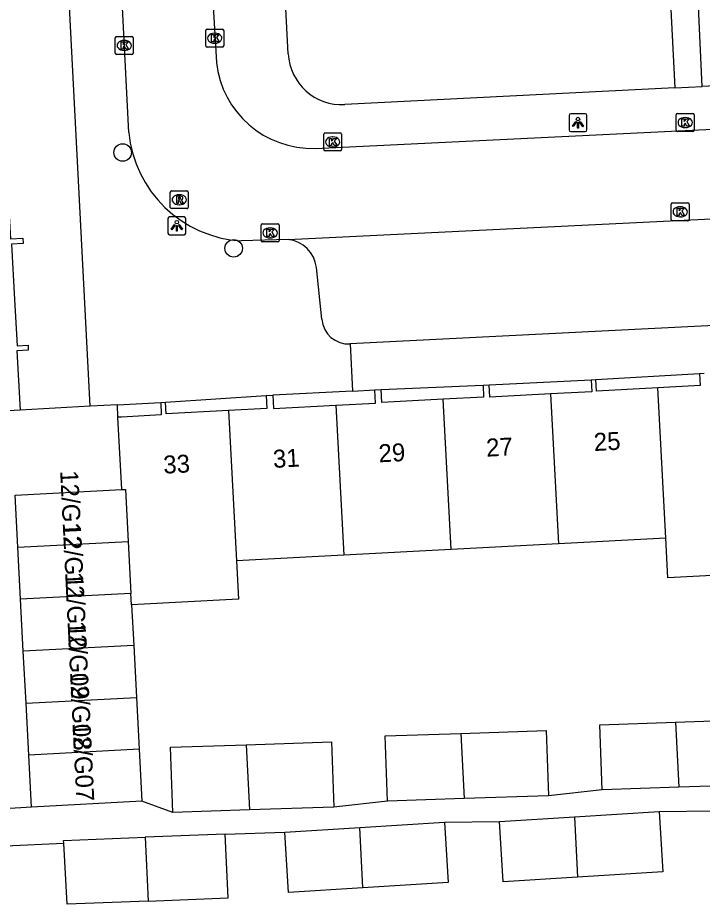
# Model space of a CAD drawing. Extents: x 161084 to 161928, y 385355 to 386522.
# Drawn here: x 161679.19 to 161717.33, y 386151.81 to 386201.24 of the extents above; entities that cross this region are included whole.
import ezdxf

# ---------------------------------------------------------------- set-up
doc = ezdxf.new("R2010")
doc.units = 0
for name, color, linetype in [('IMGEO_Boom', 7, 'Continuous'), ('IMGEO_Kolk', 7, 'Continuous'), ('IMGEO_Lichtpunt', 7, 'Continuous'), ('IMGEO_Pand', 7, 'Continuous'), ('IMGEO_Pand_nummerreeks', 7, 'Continuous'), ('IMGEO_Rijbaan_lokaal_open', 7, 'Continuous'), ('IMGEO_Rioolput', 7, 'Continuous'), ('IMGEO_Voetpad_open', 7, 'Continuous')]:
    doc.layers.add(name, color=color, linetype=linetype)

msp = doc.modelspace()

# ---------------------------------------------------------------- linework, layer by layer
at = {"layer": 'IMGEO_Boom'}
for centre in [(161685.042, 386193.729), (161691.224, 386188.389)]:
    msp.add_circle(centre, 0.489, dxfattribs=at)
at = {"layer": 'IMGEO_Kolk'}
for p, q in [((161689.666, 386199.675), (161689.666, 386200.527)), ((161689.741, 386200.601), (161690.593, 386200.601)), ((161690.154, 386200.381), (161690.179, 386200.381)), ((161690.667, 386200.527), (161690.667, 386199.675)), ((161684.628, 386199.271), (161684.628, 386200.123)), ((161684.703, 386200.197), (161685.555, 386200.197)), ((161685.116, 386199.977), (161685.141, 386199.977)), ((161685.629, 386200.123), (161685.629, 386199.271)), ((161690.177, 386199.821), (161690.152, 386199.821)), ((161685.139, 386199.417), (161685.114, 386199.417)), ((161690.593, 386199.601), (161689.741, 386199.601)), ((161685.555, 386199.197), (161684.703, 386199.197)), ((161715.881, 386194.975), (161715.881, 386195.827)), ((161715.956, 386195.901), (161716.808, 386195.901)), ((161716.882, 386195.827), (161716.882, 386194.975)), ((161716.369, 386195.681), (161716.394, 386195.681)), ((161716.808, 386194.901), (161715.956, 386194.901)), ((161716.392, 386195.121), (161716.367, 386195.121)), ((161696.239, 386193.891), (161696.239, 386194.743)), ((161696.314, 386194.817), (161697.166, 386194.817)), ((161696.727, 386194.597), (161696.752, 386194.597)), ((161697.24, 386194.743), (161697.24, 386193.891)), ((161696.75, 386194.037), (161696.725, 386194.037)), ((161697.166, 386193.817), (161696.314, 386193.817)), ((161715.68, 386190.922), (161716.532, 386190.922)), ((161715.605, 386189.996), (161715.605, 386190.848)), ((161716.093, 386190.702), (161716.118, 386190.702)), ((161716.606, 386190.848), (161716.606, 386189.996)), ((161716.532, 386189.922), (161715.68, 386189.922)), ((161716.116, 386190.142), (161716.091, 386190.142)), ((161692.756, 386188.823), (161692.756, 386189.675)), ((161692.831, 386189.749), (161693.683, 386189.749)), ((161693.244, 386189.529), (161693.269, 386189.529)), ((161693.757, 386189.675), (161693.757, 386188.823)), ((161693.267, 386188.969), (161693.242, 386188.969)), ((161693.683, 386188.749), (161692.831, 386188.749))]:
    msp.add_line(p, q, dxfattribs=at)
for points in [[(161689.666, 386199.675), (161689.666, 386200.527)], [(161689.741, 386200.601), (161690.593, 386200.601)], [(161689.987, 386200.301), (161690.11, 386200.301), (161690.11, 386200.15), (161690.24, 386200.301), (161690.404, 386200.301), (161690.258, 386200.15), (161690.411, 386199.901), (161690.259, 386199.901), (161690.174, 386200.065), (161690.11, 386199.998), (161690.11, 386199.901), (161689.987, 386199.901), (161689.987, 386200.301)], [(161690.667, 386200.527), (161690.667, 386199.675)], [(161684.628, 386199.271), (161684.628, 386200.123)], [(161684.703, 386200.197), (161685.555, 386200.197)], [(161684.949, 386199.897), (161685.072, 386199.897), (161685.072, 386199.746), (161685.202, 386199.897), (161685.366, 386199.897), (161685.22, 386199.746), (161685.373, 386199.497), (161685.221, 386199.497), (161685.136, 386199.661), (161685.072, 386199.594), (161685.072, 386199.497), (161684.949, 386199.497), (161684.949, 386199.897)], [(161685.629, 386200.123), (161685.629, 386199.271)], [(161690.593, 386199.601), (161689.741, 386199.601)], [(161685.555, 386199.197), (161684.703, 386199.197)], [(161715.881, 386194.975), (161715.881, 386195.827)], [(161715.956, 386195.901), (161716.808, 386195.901)], [(161716.882, 386195.827), (161716.882, 386194.975)], [(161716.202, 386195.601), (161716.325, 386195.601), (161716.325, 386195.45), (161716.455, 386195.601), (161716.619, 386195.601), (161716.473, 386195.45), (161716.626, 386195.201), (161716.474, 386195.201), (161716.389, 386195.365), (161716.325, 386195.298), (161716.325, 386195.201), (161716.202, 386195.201), (161716.202, 386195.601)], [(161716.808, 386194.901), (161715.956, 386194.901)], [(161696.239, 386193.891), (161696.239, 386194.743)], [(161696.314, 386194.817), (161697.166, 386194.817)], [(161696.56, 386194.517), (161696.683, 386194.517), (161696.683, 386194.366), (161696.813, 386194.517), (161696.977, 386194.517), (161696.831, 386194.366), (161696.984, 386194.117), (161696.832, 386194.117), (161696.747, 386194.281), (161696.683, 386194.214), (161696.683, 386194.117), (161696.56, 386194.117), (161696.56, 386194.517)], [(161697.24, 386194.743), (161697.24, 386193.891)], [(161697.166, 386193.817), (161696.314, 386193.817)], [(161715.68, 386190.922), (161716.532, 386190.922)], [(161715.605, 386189.996), (161715.605, 386190.848)], [(161715.926, 386190.622), (161716.049, 386190.622), (161716.049, 386190.471), (161716.179, 386190.622), (161716.343, 386190.622), (161716.197, 386190.471), (161716.35, 386190.222), (161716.198, 386190.222), (161716.113, 386190.386), (161716.049, 386190.319), (161716.049, 386190.222), (161715.926, 386190.222), (161715.926, 386190.622)], [(161716.606, 386190.848), (161716.606, 386189.996)], [(161716.532, 386189.922), (161715.68, 386189.922)], [(161692.756, 386188.823), (161692.756, 386189.675)], [(161692.831, 386189.749), (161693.683, 386189.749)], [(161693.077, 386189.449), (161693.2, 386189.449), (161693.2, 386189.298), (161693.33, 386189.449), (161693.494, 386189.449), (161693.348, 386189.298), (161693.501, 386189.049), (161693.349, 386189.049), (161693.264, 386189.213), (161693.2, 386189.146), (161693.2, 386189.049), (161693.077, 386189.049), (161693.077, 386189.449)], [(161693.757, 386189.675), (161693.757, 386188.823)], [(161693.683, 386188.749), (161692.831, 386188.749)]]:
    msp.add_lwpolyline(points, dxfattribs=at)
for centre, start, end in [((161689.743, 386200.525), 91.552, 178.448), ((161689.743, 386200.525), 91.552, 178.448), ((161690.591, 386200.525), 1.552, 88.448), ((161690.591, 386200.525), 1.552, 88.448), ((161684.705, 386200.121), 91.552, 178.448), ((161684.705, 386200.121), 91.552, 178.448), ((161685.553, 386200.121), 1.552, 88.448), ((161685.553, 386200.121), 1.552, 88.448), ((161689.743, 386199.677), 181.552, 268.448), ((161689.743, 386199.677), 181.552, 268.448), ((161690.591, 386199.677), 271.552, 358.448), ((161690.591, 386199.677), 271.552, 358.448), ((161684.705, 386199.273), 181.552, 268.448), ((161684.705, 386199.273), 181.552, 268.448), ((161685.553, 386199.273), 271.552, 358.448), ((161685.553, 386199.273), 271.552, 358.448), ((161715.958, 386195.825), 91.552, 178.448), ((161715.958, 386195.825), 91.552, 178.448), ((161716.806, 386195.825), 1.552, 88.448), ((161716.806, 386195.825), 1.552, 88.448), ((161715.958, 386194.977), 181.552, 268.448), ((161715.958, 386194.977), 181.552, 268.448), ((161716.806, 386194.977), 271.552, 358.448), ((161716.806, 386194.977), 271.552, 358.448), ((161696.316, 386194.741), 91.552, 178.448), ((161696.316, 386194.741), 91.552, 178.448), ((161697.164, 386194.741), 1.552, 88.448), ((161697.164, 386194.741), 1.552, 88.448), ((161696.316, 386193.893), 181.552, 268.448), ((161696.316, 386193.893), 181.552, 268.448), ((161697.164, 386193.893), 271.552, 358.448), ((161697.164, 386193.893), 271.552, 358.448), ((161715.682, 386190.846), 91.552, 178.448), ((161715.682, 386190.846), 91.552, 178.448), ((161716.53, 386190.846), 1.552, 88.448), ((161716.53, 386190.846), 1.552, 88.448), ((161715.682, 386189.998), 181.552, 268.448), ((161715.682, 386189.998), 181.552, 268.448), ((161716.53, 386189.998), 271.552, 358.448), ((161716.53, 386189.998), 271.552, 358.448), ((161692.833, 386189.673), 91.552, 178.448), ((161692.833, 386189.673), 91.552, 178.448), ((161693.681, 386189.673), 1.552, 88.448), ((161693.681, 386189.673), 1.552, 88.448), ((161692.833, 386188.825), 181.552, 268.448), ((161692.833, 386188.825), 181.552, 268.448), ((161693.681, 386188.825), 271.552, 358.448), ((161693.681, 386188.825), 271.552, 358.448)]:
    msp.add_arc(centre, 0.0765, start, end, dxfattribs=at)
for centre, major_axis, ratio, start_param, end_param in [((161690.153, 386200.101), (-0.387, 0.002), 0.722429, 4.712389, 7.853982), ((161690.178, 386200.101), (-0.39, 0.002), 0.717154, 1.570796, 4.712389), ((161685.115, 386199.697), (-0.387, 0.002), 0.722429, 4.712389, 7.853982), ((161685.14, 386199.697), (-0.39, 0.002), 0.717154, 1.570796, 4.712389), ((161716.368, 386195.401), (-0.387, 0.002), 0.722429, 4.712389, 7.853982), ((161716.393, 386195.401), (-0.39, 0.002), 0.717154, 1.570796, 4.712389), ((161696.726, 386194.317), (-0.387, 0.002), 0.722429, 4.712389, 7.853982), ((161696.751, 386194.317), (-0.39, 0.002), 0.717154, 1.570796, 4.712389), ((161716.092, 386190.422), (-0.387, 0.002), 0.722429, 4.712389, 7.853982), ((161716.117, 386190.422), (-0.39, 0.002), 0.717154, 1.570796, 4.712389), ((161693.243, 386189.249), (-0.387, 0.002), 0.722429, 4.712389, 7.853982), ((161693.268, 386189.249), (-0.39, 0.002), 0.717154, 1.570796, 4.712389)]:
    msp.add_ellipse(centre, major_axis=major_axis, ratio=ratio, start_param=start_param, end_param=end_param, dxfattribs=at)
at = {"layer": 'IMGEO_Lichtpunt'}
for p, q in [((161710.814, 386195.892), (161710.006, 386195.892)), ((161710.814, 386195.892), (161710.006, 386195.892)), ((161709.912, 386195.797), (161709.912, 386194.99)), ((161709.912, 386195.797), (161709.912, 386194.99)), ((161710.908, 386194.99), (161710.908, 386195.797)), ((161710.908, 386194.99), (161710.908, 386195.797)), ((161710.006, 386194.896), (161710.814, 386194.896)), ((161710.006, 386194.896), (161710.814, 386194.896)), ((161687.557, 386190.047), (161687.557, 386189.24)), ((161687.557, 386190.047), (161687.557, 386189.24)), ((161688.459, 386190.142), (161687.651, 386190.142)), ((161688.459, 386190.142), (161687.651, 386190.142)), ((161688.553, 386189.24), (161688.553, 386190.047)), ((161688.553, 386189.24), (161688.553, 386190.047)), ((161687.651, 386189.146), (161688.459, 386189.146)), ((161687.651, 386189.146), (161688.459, 386189.146))]:
    msp.add_line(p, q, dxfattribs=at)
for points in [[(161710.286, 386195.461), (161710.325, 386195.433), (161710.137, 386195.171), (161710.099, 386195.198), (161710.286, 386195.461)], [(161710.388, 386195.413), (161710.435, 386195.413), (161710.435, 386195.091), (161710.388, 386195.091), (161710.388, 386195.413)], [(161710.498, 386195.433), (161710.536, 386195.46), (161710.723, 386195.198), (161710.684, 386195.17), (161710.498, 386195.433)], [(161687.931, 386189.711), (161687.97, 386189.683), (161687.782, 386189.421), (161687.744, 386189.448), (161687.931, 386189.711)], [(161688.033, 386189.663), (161688.08, 386189.663), (161688.08, 386189.341), (161688.033, 386189.341), (161688.033, 386189.663)], [(161688.143, 386189.683), (161688.181, 386189.71), (161688.368, 386189.448), (161688.329, 386189.42), (161688.143, 386189.683)]]:
    msp.add_lwpolyline(points, dxfattribs=at)
for centre in [(161710.411, 386195.595), (161688.056, 386189.845)]:
    msp.add_circle(centre, 0.0994, dxfattribs=at)
for centre, start, end in [((161710.006, 386195.797), 90, 180), ((161710.006, 386195.797), 90, 180), ((161710.814, 386195.797), 0, 90), ((161710.814, 386195.797), 0, 90), ((161710.006, 386194.99), 180, 270), ((161710.006, 386194.99), 180, 270), ((161710.814, 386194.99), 270, 0), ((161710.814, 386194.99), 270, 360), ((161687.651, 386190.047), 90, 180), ((161687.651, 386190.047), 90, 180), ((161688.459, 386190.047), 0, 90), ((161688.459, 386190.047), 0, 90), ((161687.651, 386189.24), 180, 270), ((161687.651, 386189.24), 180, 270), ((161688.459, 386189.24), 270, 0), ((161688.459, 386189.24), 270, 360)]:
    msp.add_arc(centre, 0.0946, start, end, dxfattribs=at)
at = {"layer": 'IMGEO_Pand'}
for points in [[(161678.644, 386191.506), (161678.785, 386188.916), (161679.483, 386188.954), (161679.499, 386188.658), (161678.85, 386188.623), (161679.019, 386185.525)], [(161679.019, 386185.525), (161679.16, 386182.945), (161679.767, 386182.978), (161679.782, 386182.699), (161679.147, 386182.664), (161679.327, 386179.366)], [(161711.145, 386181.059), (161711.18, 386180.388), (161708.882, 386180.267)], [(161711.145, 386181.059), (161711.402, 386181.072)], [(161714.862, 386180.606), (161711.436, 386180.425), (161711.402, 386181.072)], [(161717.182, 386181.41), (161717.218, 386180.73), (161714.862, 386180.606)], [(161717.182, 386181.41), (161717.433, 386181.424)], [(161699.087, 386180.492), (161699.441, 386180.511)], [(161702.898, 386179.975), (161699.479, 386179.795), (161699.441, 386180.511)], [(161705.116, 386180.751), (161705.151, 386180.094), (161702.898, 386179.975)], [(161705.116, 386180.751), (161705.452, 386180.769)], [(161708.882, 386180.267), (161705.488, 386180.088), (161705.452, 386180.769)], [(161715.304, 386172.224), (161714.862, 386180.606)], [(161693.038, 386180.173), (161693.076, 386179.456), (161690.935, 386179.343)], [(161693.038, 386180.173), (161693.402, 386180.192)], [(161693.402, 386180.192), (161693.441, 386179.452), (161696.918, 386179.635)], [(161696.918, 386179.635), (161699.126, 386179.752), (161699.087, 386180.492)], [(161708.882, 386180.267), (161709.322, 386171.909)], [(161687.157, 386179.794), (161687.193, 386179.096), (161684.982, 386178.98), (161684.778, 386178.969)], [(161687.157, 386179.794), (161687.431, 386179.808)], [(161690.935, 386179.343), (161687.465, 386179.161), (161687.431, 386179.808)], [(161696.918, 386179.635), (161697.358, 386171.278)], [(161703.34, 386171.593), (161702.898, 386179.975)], [(161679.327, 386179.366), (161671.469, 386178.938)], [(161690.935, 386179.343), (161691.377, 386170.963)], [(161684.991, 386174.93), (161684.778, 386178.969)], [(161679.198, 386171.718), (161679.045, 386174.616), (161684.991, 386174.93)], [(161684.991, 386174.93), (161685.195, 386174.941), (161685.348, 386172.043)], [(161715.304, 386172.224), (161709.322, 386171.909)], [(161721.285, 386172.539), (161721.402, 386170.326), (161715.421, 386170.01), (161715.304, 386172.224)], [(161679.198, 386171.718), (161685.348, 386172.043)], [(161679.35, 386168.821), (161679.198, 386171.718)], [(161685.348, 386172.043), (161685.501, 386169.145)], [(161709.322, 386171.909), (161703.34, 386171.593)], [(161697.358, 386171.278), (161691.377, 386170.963)], [(161703.34, 386171.593), (161697.358, 386171.278)], [(161691.377, 386170.963), (161691.49, 386168.816), (161685.535, 386168.502)], [(161685.501, 386169.145), (161679.35, 386168.821)], [(161685.535, 386168.502), (161685.501, 386169.145)], [(161679.503, 386165.924), (161679.35, 386168.821)], [(161685.535, 386168.502), (161685.654, 386166.248)], [(161685.654, 386166.248), (161679.503, 386165.924)], [(161685.654, 386166.248), (161685.807, 386163.35)], [(161679.656, 386163.026), (161679.503, 386165.924)], [(161679.656, 386163.026), (161685.807, 386163.35)], [(161685.807, 386163.35), (161685.96, 386160.453)], [(161679.808, 386160.128), (161679.656, 386163.026)], [(161711.761, 386158.185), (161711.634, 386161.826), (161715.845, 386161.972)], [(161715.845, 386161.972), (161720.597, 386162.137), (161720.723, 386158.496)], [(161715.845, 386161.972), (161716.036, 386158.333)], [(161699.797, 386157.554), (161699.67, 386161.195), (161703.881, 386161.341)], [(161703.881, 386161.341), (161708.633, 386161.506), (161708.759, 386157.865)], [(161703.881, 386161.341), (161704.072, 386157.702)], [(161691.918, 386160.711), (161696.67, 386160.876), (161696.796, 386157.235)], [(161685.96, 386160.453), (161679.808, 386160.128)], [(161685.96, 386160.453), (161686.113, 386157.555)], [(161687.834, 386156.924), (161687.707, 386160.565), (161691.918, 386160.711)], [(161691.918, 386160.711), (161692.11, 386157.072)], [(161679.961, 386157.231), (161679.808, 386160.128)], [(161716.036, 386158.333), (161711.761, 386158.185)], [(161720.723, 386158.496), (161716.036, 386158.333)], [(161708.759, 386157.865), (161704.072, 386157.702)], [(161686.113, 386157.555), (161679.961, 386157.231)], [(161704.072, 386157.702), (161699.797, 386157.554)], [(161692.11, 386157.072), (161687.834, 386156.924)], [(161696.796, 386157.235), (161692.11, 386157.072)], [(161710.21, 386156.687), (161714.932, 386156.984)], [(161714.932, 386156.984), (161715.144, 386153.615), (161710.384, 386153.315)], [(161698.249, 386156.094), (161702.972, 386156.391)], [(161702.972, 386156.391), (161703.184, 386153.022), (161698.424, 386152.722)], [(161706.032, 386156.424), (161710.21, 386156.687)], [(161710.384, 386153.315), (161706.244, 386153.054), (161706.032, 386156.424)], [(161710.21, 386156.687), (161710.384, 386153.315)], [(161694.072, 386155.831), (161698.249, 386156.094)], [(161698.424, 386152.722), (161694.284, 386152.461), (161694.072, 386155.831)], [(161698.424, 386152.722), (161698.249, 386156.094)], [(161681.757, 386155.223), (161681.749, 386155.374), (161686.288, 386155.554)], [(161690.752, 386155.73), (161686.288, 386155.554)], [(161686.288, 386155.554), (161686.462, 386151.99)], [(161686.462, 386151.99), (161690.926, 386152.166), (161690.752, 386155.73)], [(161686.462, 386151.99), (161681.951, 386151.812), (161681.757, 386155.223)]]:
    msp.add_lwpolyline(points, dxfattribs=at)
at = {"layer": 'IMGEO_Rijbaan_lokaal_open'}
for points in [[(161685.379, 386194.852), (161683.879, 386224.562)], [(161690.074, 386201.887), (161690.26, 386198.752)], [(161695.771, 386193.959), (161723.251, 386195.295)], [(161694.258, 386188.875), (161723.555, 386190.315)], [(161694.258, 386188.875), (161691.647, 386188.799)], [(161683.236, 386179.584), (161679.327, 386179.366)], [(161684.745, 386179.665), (161683.236, 386179.584)], [(161684.778, 386178.969), (161684.745, 386179.665)], [(161679.961, 386157.231), (161668.217, 386156.507)]]:
    msp.add_lwpolyline(points, dxfattribs=at)
for centre, radius, start, end in [((161695.615, 386199.344), 5.387, 186.3097, 271.6623), ((161692.045, 386195.483), 6.696, 185.4062, 266.5932)]:
    msp.add_arc(centre, radius, start, end, dxfattribs=at)
at = {"layer": 'IMGEO_Rioolput'}
for p, q in [((161687.693, 386190.672), (161687.693, 386191.524)), ((161687.768, 386191.598), (161688.62, 386191.598)), ((161688.181, 386191.378), (161688.206, 386191.378)), ((161688.694, 386191.524), (161688.694, 386190.672)), ((161688.62, 386190.598), (161687.768, 386190.598)), ((161688.204, 386190.818), (161688.179, 386190.818))]:
    msp.add_line(p, q, dxfattribs=at)
for points in [[(161687.693, 386190.672), (161687.693, 386191.524)], [(161687.768, 386191.598), (161688.62, 386191.598)], [(161688.694, 386191.524), (161688.694, 386190.672)], [(161688.282, 386191.296), (161688.03, 386191.298), (161688.03, 386190.898)], [(161688.03, 386190.898), (161688.154, 386190.898), (161688.154, 386191.06), (161688.165, 386191.06)], [(161688.208, 386191.217), (161688.154, 386191.217), (161688.154, 386191.136)], [(161688.154, 386191.136), (161688.206, 386191.136)], [(161688.212, 386191.031), (161688.283, 386190.898), (161688.423, 386190.898), (161688.358, 386191.024)], [(161688.62, 386190.598), (161687.768, 386190.598)]]:
    msp.add_lwpolyline(points, dxfattribs=at)
for centre, radius, start, end in [((161687.77, 386191.522), 0.0765, 91.552, 178.448), ((161687.77, 386191.522), 0.0765, 91.552, 178.448), ((161688.618, 386191.522), 0.0765, 1.552, 88.448), ((161688.618, 386191.522), 0.0765, 1.552, 88.448), ((161688.164, 386191.007), 0.0533, 26.0293, 88.6989), ((161688.19, 386191.325), 0.19, 274.7715, 282.9687), ((161688.214, 386191.121), 0.0964, 77.0061, 93.1865), ((161688.228, 386191.178), 0.0378, 276.6634, 79.6772), ((161688.281, 386191.186), 0.109, 350.3612, 89.416), ((161688.279, 386191.186), 0.112, 277.5842, 350.9817), ((161688.263, 386190.971), 0.108, 29.5134, 73.7905), ((161687.77, 386190.674), 0.0765, 181.552, 268.448), ((161687.77, 386190.674), 0.0765, 181.552, 268.448), ((161688.618, 386190.674), 0.0765, 271.552, 358.448), ((161688.618, 386190.674), 0.0765, 271.552, 358.448)]:
    msp.add_arc(centre, radius, start, end, dxfattribs=at)
for centre, major_axis, ratio, start_param, end_param in [((161688.18, 386191.098), (-0.387, 0.002), 0.722429, 4.712389, 7.853982), ((161688.205, 386191.098), (-0.39, 0.002), 0.717154, 1.570796, 4.712389)]:
    msp.add_ellipse(centre, major_axis=major_axis, ratio=ratio, start_param=start_param, end_param=end_param, dxfattribs=at)
at = {"layer": 'IMGEO_Voetpad_open'}
for points in [[(161694.26, 386199.24), (161691.746, 386247.892)], [(161683.236, 386179.584), (161679.752, 386246.768)], [(161715.314, 386206.831), (161715.809, 386197.332)], [(161717.32, 386197.409), (161717.032, 386203.915)], [(161770.504, 386200.107), (161717.32, 386197.409)], [(161715.809, 386197.332), (161697.415, 386196.399)], [(161715.809, 386197.332), (161717.32, 386197.409)], [(161696.138, 386184.429), (161695.832, 386187.321)], [(161763.228, 386186.296), (161723.181, 386184.338), (161697.711, 386183.053)], [(161697.711, 386183.053), (161697.845, 386180.426)], [(161705.452, 386180.769), (161711.145, 386181.059)], [(161711.402, 386181.072), (161717.182, 386181.41)], [(161699.441, 386180.511), (161705.116, 386180.751)], [(161687.431, 386179.808), (161693.038, 386180.173)], [(161697.845, 386180.426), (161693.402, 386180.192)], [(161697.845, 386180.426), (161699.087, 386180.492)], [(161684.745, 386179.665), (161687.157, 386179.794)], [(161711.761, 386158.185), (161708.759, 386157.865)], [(161687.834, 386156.924), (161686.113, 386157.555)], [(161699.797, 386157.554), (161696.796, 386157.235)], [(161714.932, 386156.984), (161717.991, 386157.017)], [(161702.972, 386156.391), (161706.032, 386156.424)], [(161690.752, 386155.73), (161694.072, 386155.831)], [(161678.508, 386155.073), (161681.757, 386155.223)]]:
    msp.add_lwpolyline(points, dxfattribs=at)
for centre, radius, start, end in [((161697.261, 386199.4), 3.005, 183.0568, 272.9387), ((161694.09, 386187.131), 1.752, 6.2291, 84.5036), ((161697.634, 386184.552), 1.501, 184.7014, 272.9422)]:
    msp.add_arc(centre, radius, start, end, dxfattribs=at)

# ---------------------------------------------------------------- texts
at = {"layer": 'IMGEO_Pand_nummerreeks'}
for s, rotation, p in [('25', 3.0164, (161711.315, 386177.083)), ('27', 3.0164, (161705.318, 386176.767)), ('31', 3.0164, (161693.438, 386176.141)), ('29', 3.0164, (161699.322, 386176.451)), ('33', 3.0164, (161687.328, 386175.819)), ('12/G12', 272.8098, (161681.555, 386175.979)), ('12/G11', 272.8098, (161681.699, 386173.033)), ('12/G10', 272.8098, (161681.833, 386170.31)), ('12/G09', 272.8098, (161681.967, 386167.578)), ('12/G08', 272.8098, (161682.106, 386164.742)), ('12/G07', 272.8098, (161682.245, 386161.915))]:
    msp.add_text(s, height=1, rotation=rotation, dxfattribs=at).set_placement(p)

doc.saveas('drawing.dxf')
